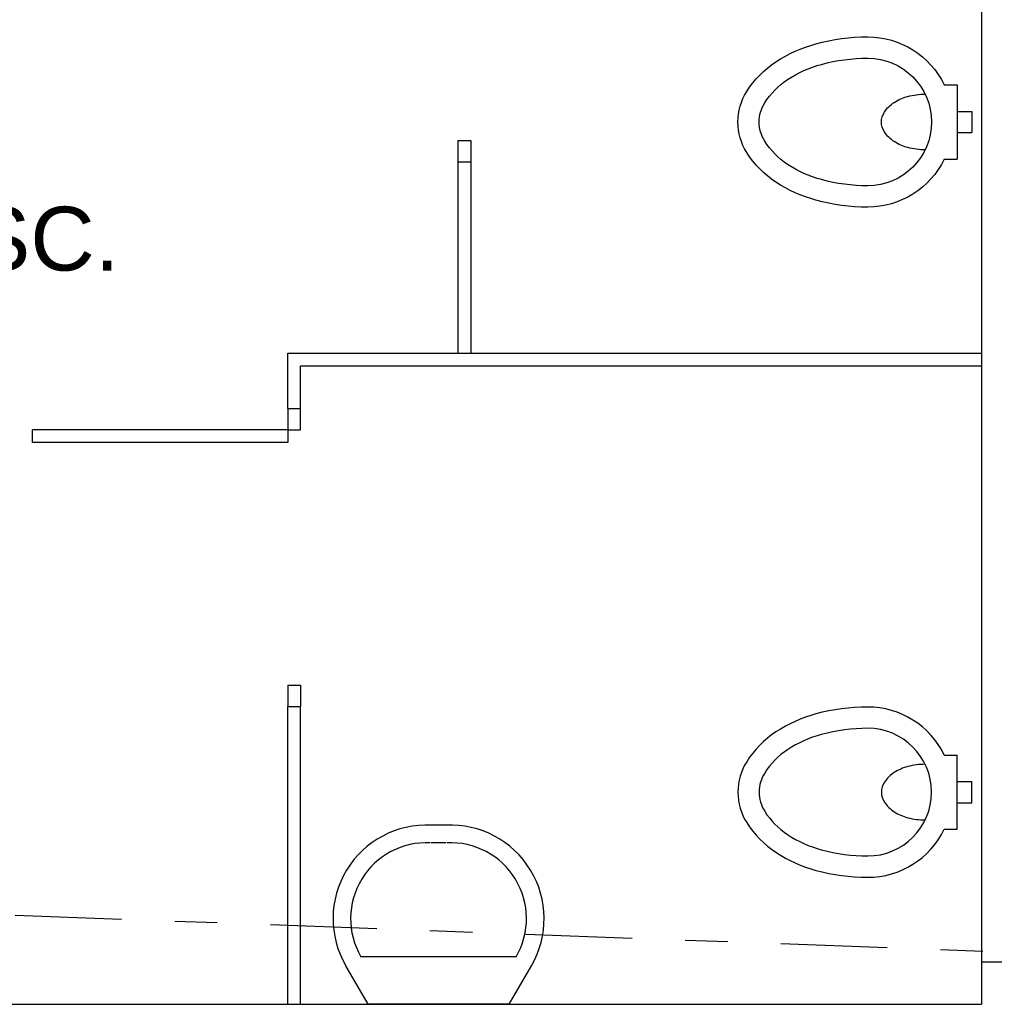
# Model space of a CAD drawing. Extents: x 40.7 to 137.4, y -250.8 to -221.5.
# Tile 276 of 320: x 120.4 to 122.7, y -238.3 to -236. Entities that reach past the tile are written whole.
import ezdxf
from ezdxf.enums import TextEntityAlignment as Align

# ---------------------------------------------------------------- set-up
doc = ezdxf.new("R2010")
doc.units = 0
doc.header["$MEASUREMENT"] = 0
doc.linetypes.add('DASHDOT2', pattern=[0.5, 0.25, -0.125, 0, -0.125])
doc.layers.get('0').update_dxf_attribs({"linetype": 'CONTINUOUS'})
for name, color, linetype in [('AC-FRIGORÍFICA', 20, 'DASHDOT2'), ('paredes1', 8, 'CONTINUOUS'), ('textos1', 4, 'CONTINUOUS')]:
    doc.layers.add(name, color=color, linetype=linetype)
doc.styles.add('Texto Cota', font='ARIAL.TTF')

# ---------------------------------------------------------------- blocks, each defined once
blk = doc.blocks.new('LAV')
at = {"layer": 'paredes1'}
for p, q in [((-0.1841, 0), (-0.2423, -0.1008)), ((-0.1841, 0), (0.1841, 0)), ((0.1841, 0), (0.2423, -0.1008)), ((-0.2026, -0.124), (0.2026, -0.124)), ((-0.0193, -0.4216), (0.0193, -0.4216)), ((-0.0193, -0.4676), (0.0193, -0.4676))]:
    blk.add_line(p, q, dxfattribs=at)
for centre, radius, start, end in [((-0.0314, -0.2238), 0.2441, 149.7586, 272.8364), ((0.0314, -0.2238), 0.2441, 267.1636, 30.2414), ((-0.0314, -0.2238), 0.1981, 149.7586, 272.8364), ((0.0314, -0.2238), 0.1981, 267.1636, 30.2414)]:
    blk.add_arc(centre, radius, start, end, dxfattribs=at)
blk = doc.blocks.new('BACIA')
at = {"layer": 'paredes1'}
for p, q in [((-0.025, -0.035), (-0.025, 0)), ((0.025, 0), (-0.025, 0)), ((0.025, -0.035), (0.025, 0)), ((0.0872, -0.035), (-0.0872, -0.035)), ((-0.0872, -0.065), (-0.0872, -0.035)), ((0.0872, -0.065), (0.0872, -0.035))]:
    blk.add_line(p, q, dxfattribs=at)
for points in [[(-0.0654, -0.11, 0.064559), (-0.0601, -0.151, 0.077436), (-0.0462, -0.1826, 0.107172), (-0.0233, -0.2058, 0.145191), (0, -0.2127, 0.145191), (0.0233, -0.2058, 0.107172), (0.0462, -0.1826, 0.077436), (0.0601, -0.151, 0.064559), (0.0654, -0.11, 0.064559)], [(-0.2, -0.245, 0.066402), (-0.1838, -0.3665, 0.078959), (-0.1414, -0.4607, 0.107161), (-0.0716, -0.5293, 0.141785), (0, -0.55, 0.141785), (0.0716, -0.5293, 0.107161), (0.1414, -0.4607, 0.078959), (0.1838, -0.3665, 0.066402), (0.2, -0.245, 0.066402)], [(-0.15, -0.245, 0.066402), (-0.1355, -0.3534, 0.078959), (-0.0996, -0.4332, 0.107161), (-0.0449, -0.487, 0.141785), (0, -0.5, 0.141785), (0.0449, -0.487, 0.107161), (0.0996, -0.4332, 0.078959), (0.1355, -0.3534, 0.066402), (0.15, -0.245, 0.066402)]]:
    blk.add_lwpolyline(points, format="xyb", dxfattribs=at)
for radius, start, end in [(0.2, 115.8419, 180), (0.2, 0, 64.1581), (0.15, 0, 180)]:
    blk.add_arc((0, -0.245), radius, start, end, dxfattribs=at)
blk = doc.blocks.new('AREA')
at = {"style": 'Texto Cota'}
for tag, p in [('AREAS:COMODO', (0, 1.75)), ('AREAS:VALOR', (0, -1.25))]:
    blk.add_attdef(tag, text='', height=2, dxfattribs=at).set_placement(p, align=Align.MIDDLE_CENTER)

msp = doc.modelspace()

# ---------------------------------------------------------------- linework, layer by layer
at = {"layer": 'AC-FRIGORÍFICA'}
msp.add_line((104.8041, -237.5563), (123.1321, -238.2399), dxfattribs=at)
at = {"layer": 'paredes1'}
for p, q in [((122.6633, -234.9375), (122.6633, -238.3475)), ((121.4333, -236.3175), (121.4333, -236.3675)), ((121.4333, -236.3175), (121.4633, -236.3175)), ((121.4633, -236.3175), (121.4633, -236.3675)), ((121.4333, -236.3675), (121.4633, -236.3675)), ((121.4333, -236.3675), (121.4333, -236.8175)), ((121.4633, -236.3675), (121.4633, -236.8175)), ((121.0333, -236.8175), (122.6633, -236.8175)), ((121.0333, -236.9475), (121.0333, -236.8175)), ((121.0633, -236.8475), (122.6633, -236.8475)), ((121.0633, -236.9475), (121.0633, -236.8475)), ((121.0333, -236.9475), (121.0333, -237.0275)), ((121.0333, -236.9475), (121.0333, -236.9975)), ((121.0333, -236.9475), (121.0633, -236.9475)), ((121.0633, -236.9975), (121.0633, -236.9475)), ((121.0333, -236.9975), (120.4341, -236.9975)), ((120.4341, -237.0275), (120.4341, -236.9975)), ((121.0333, -236.9975), (121.0633, -236.9975)), ((121.0333, -237.0275), (120.4341, -237.0275)), ((121.0333, -237.5975), (121.0333, -237.6475)), ((121.0333, -237.5975), (121.0633, -237.5975)), ((121.0633, -237.5975), (121.0633, -237.6475)), ((121.0333, -237.6475), (121.0633, -237.6475)), ((121.0333, -238.3475), (121.0333, -237.6475)), ((121.0633, -238.3475), (121.0633, -237.6475)), ((122.6633, -238.2475), (122.8133, -238.2475)), ((118.1833, -238.3475), (122.6633, -238.3475))]:
    msp.add_line(p, q, dxfattribs=at)

# ---------------------------------------------------------------- block references
at = {"layer": 'paredes1', "xscale": -1, "rotation": 270}
msp.add_blockref('BACIA', (122.6409, -236.2742), dxfattribs=at)
at = {"layer": 'paredes1', "rotation": 270}
msp.add_blockref('BACIA', (122.6409, -237.8489), dxfattribs=at)
at = {"layer": 'paredes1', "extrusion": (0, 0, -1), "xscale": -0.9, "yscale": 0.9, "zscale": -0.9, "rotation": 180}
msp.add_blockref('LAV', (-121.3877, -238.3475), dxfattribs=at)
at = {"layer": 'textos1', "linetype": 'Continuous', "lineweight": -3}
ref = msp.add_blockref('AREA', (119.9745, -236.6533), dxfattribs=dict(at, xscale=0.05999999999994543, yscale=0.05999999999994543, zscale=0.05999999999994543))
ref.add_attrib('AREAS:COMODO', 'VEST. MASC.', dxfattribs={"layer": '0', "height": 0.15, "style": 'Texto Cota'}).set_placement((119.9745, -236.5483), align=Align.MIDDLE_CENTER)

doc.saveas('drawing.dxf')
